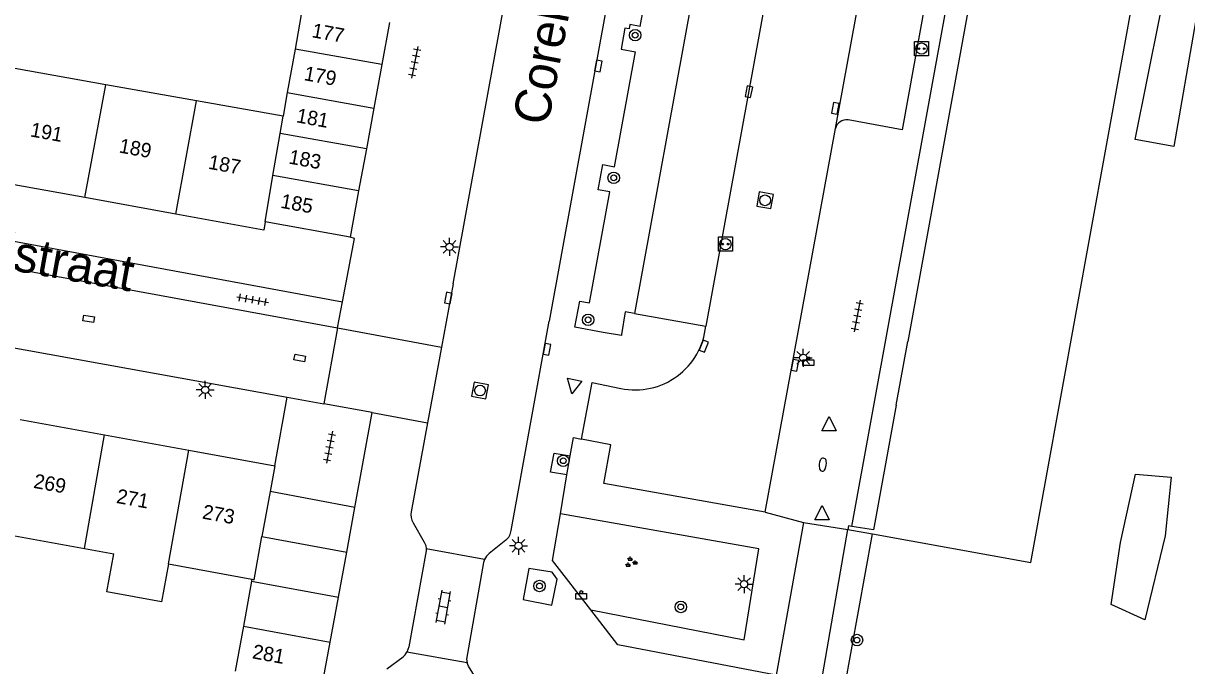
# Model space of a CAD drawing. Extents: x 132999 to 136000, y 398499 to 400501.
# Drawn here: x 133481.1 to 133561.9, y 399902.9 to 399947.5 of the extents above; entities that cross this region are included whole.
import ezdxf

# ---------------------------------------------------------------- set-up
doc = ezdxf.new("R2010")
doc.units = 0
for name, color, linetype in [('gg-anno-huisnummerreeks BGT', 7, 'Continuous'), ('gg-anno-openbare ruimte label', 7, 'Continuous'), ('gg-bbg-bijgebouw', 7, 'Continuous'), ('gg-bbg-gedigitaliseerde bebouwing', 7, 'Continuous'), ('gg-bbg-gedigitaliseerde bijgebouw', 7, 'Continuous'), ('gg-bbg-hoofdgebouw', 7, 'Continuous'), ('gg-bbg-onder overbouw', 7, 'Continuous'), ('gg-bbg-pand overbouw', 7, 'Continuous'), ('gg-bbg-tussenscheiding', 7, 'Continuous'), ('gg-knt-verharding', 7, 'Continuous'), ('gg-knt-verharding nz', 7, 'Continuous'), ('gt-grn-groengrens', 7, 'Continuous'), ('gt-grn-weggrens', 7, 'Continuous'), ('gt-symb-afvalbak', 7, 'Continuous'), ('gt-symb-boom', 7, 'Continuous'), ('gt-symb-brandkraan', 7, 'Continuous'), ('gt-symb-groenvak', 7, 'Continuous'), ('gt-symb-klinker verharding', 7, 'Continuous'), ('gt-symb-kolk', 7, 'Continuous'), ('gt-symb-kolk center center', 7, 'Continuous'), ('gt-symb-laadpunt elektrisch vervoer', 7, 'Continuous'), ('gt-symb-lichtmast', 7, 'Continuous'), ('gt-symb-rioolschacht', 7, 'Continuous'), ('gt-symb-tegel verharding', 7, 'Continuous'), ('gt-symb-waterafsluiter', 7, 'Continuous')]:
    doc.layers.add(name, color=color, linetype=linetype)

# ---------------------------------------------------------------- blocks, each defined once
blk = doc.blocks.new('gt0-KOLK')
at = {"layer": 'gt-symb-kolk'}
blk.add_lwpolyline([(0, 0), (0.375, 0), (0.375, 0.4), (-0.375, 0.4), (-0.375, 0), (0, 0)], dxfattribs=at)
blk = doc.blocks.new('gt0-LMAST')
at = {"layer": 'gt-symb-lichtmast'}
for p, q in [((-0.182, 0.173), (-0.447, 0.438)), ((-0.005, 0.246), (-0.005, 0.621)), ((0.172, 0.173), (0.437, 0.438)), ((-0.255, -0.004), (-0.63, -0.004)), ((-0.182, -0.181), (-0.447, -0.446)), ((-0.005, -0.254), (-0.005, -0.629)), ((0.437, -0.446), (0.172, -0.181)), ((0.245, -0.004), (0.62, -0.004))]:
    blk.add_line(p, q, dxfattribs=at)
blk.add_circle((-0.005, -0.004), 0.25, dxfattribs=at)
blk = doc.blocks.new('gt0-TEG1')
at = {"layer": 'gt-symb-tegel verharding'}
for p, q in [((-1.125, 0), (1.125, 0)), ((-0.9, -0.25), (-0.9, 0.25)), ((-0.45, -0.25), (-0.45, 0.25)), ((0, -0.25), (0, 0.25)), ((0.45, -0.25), (0.45, 0.25)), ((0.9, -0.25), (0.9, 0.25))]:
    blk.add_line(p, q, dxfattribs=at)
blk = doc.blocks.new('gt0-KOLKCC')
at = {"layer": 'gt-symb-kolk center center'}
blk.add_lwpolyline([(-0.375, 0.2), (0.375, 0.2), (0.375, -0.2), (-0.375, -0.2)], close=True, dxfattribs=at)
blk = doc.blocks.new('gt0-BOOM')
at = {"layer": 'gt-symb-boom'}
for radius in [0.4, 0.2]:
    blk.add_circle((0, 0), radius, dxfattribs=at)
blk = doc.blocks.new('gt0-LEV')
at = {"layer": 'gt-symb-laadpunt elektrisch vervoer'}
blk.add_lwpolyline([(-0.486, 0.501), (0.486, 0.501), (0.486, -0.499), (-0.486, -0.499)], close=True, dxfattribs=at)
for centre, radius in [((0, 0), 0.393), ((-0.186, 0), 0.0566), ((0.186, 0), 0.0566)]:
    blk.add_circle(centre, radius, dxfattribs=at)
blk = doc.blocks.new('gt0-RS')
at = {"layer": 'gt-symb-rioolschacht'}
blk.add_lwpolyline([(-0.5, -0.5), (0.5, -0.5), (0.5, 0.5), (-0.5, 0.5)], close=True, dxfattribs=at)
blk.add_circle((0, 0), 0.375, dxfattribs=at)
blk = doc.blocks.new('gt0-ABAK')
at = {"layer": 'gt-symb-afvalbak'}
blk.add_lwpolyline([(0.375, -0.5), (-0.375, -0.5), (-0.375, -0.1), (0.375, -0.1)], close=True, dxfattribs=at)
blk.add_circle((0, 0), 0.1, dxfattribs=at)
blk = doc.blocks.new('gt0-WAFSL')
at = {"layer": 'gt-symb-waterafsluiter'}
for p, q in [((-0.5, -0.333), (0, 0.667)), ((0, 0.667), (0.5, -0.333)), ((0.5, -0.333), (-0.5, -0.333))]:
    blk.add_line(p, q, dxfattribs=at)
blk = doc.blocks.new('gt0-BR')
at = {"layer": 'gt-symb-brandkraan'}
for centre, radius, start, end in [((-0.244, 0), 0.206, 107.56694, 252.43307), ((0.599, -2.664), 3, 106.89205, 107.56694), ((0, -0.691), 0.938, 73.10799, 106.89205), ((-0.599, -2.664), 3, 72.43309, 73.10799), ((0.244, 0), 0.206, 287.56695, 72.43309), ((0.599, 2.664), 3, 252.43307, 253.10797), ((0, 0.691), 0.938, 253.10797, 286.89206), ((-0.599, 2.664), 3, 286.89206, 287.56695)]:
    blk.add_arc(centre, radius, start, end, dxfattribs=at)
blk = doc.blocks.new('gt0-KL1')
at = {"layer": 'gt-symb-klinker verharding'}
for p, q in [((-1.15, 0.3), (1.15, 0.3)), ((-1, -0.3), (-1, 0.3)), ((-0.5, 0.3), (-0.5, 0.45)), ((0, -0.3), (0, 0.3)), ((0.5, 0.3), (0.5, 0.45)), ((1, -0.3), (1, 0.3)), ((-1.15, -0.3), (1.15, -0.3)), ((-0.5, -0.45), (-0.5, -0.3)), ((0.5, -0.45), (0.5, -0.3))]:
    blk.add_line(p, q, dxfattribs=at)
blk = doc.blocks.new('gt0-GRVAK')
at = {"layer": 'gt-symb-groenvak'}
for p, q in [((-0.11, 0.189), (-0.228, 0.24)), ((-0.182, 0.153), (0.088, 0.153)), ((-0.091, 0.211), (-0.156, 0.322)), ((-0.047, 0.214), (-0.047, 0.393)), ((-0.004, 0.211), (0.061, 0.322)), ((0.015, 0.189), (0.133, 0.24)), ((0.262, -0.052), (0.197, 0.059)), ((0.305, -0.049), (0.305, 0.13)), ((0.349, -0.052), (0.414, 0.059)), ((-0.245, -0.228), (-0.363, -0.177)), ((-0.318, -0.264), (-0.047, -0.264)), ((-0.226, -0.206), (-0.291, -0.095)), ((-0.183, -0.203), (-0.183, -0.024)), ((-0.139, -0.206), (-0.074, -0.095)), ((-0.12, -0.228), (-0.002, -0.177)), ((0.243, -0.074), (0.125, -0.023)), ((0.17, -0.11), (0.441, -0.11)), ((0.368, -0.074), (0.486, -0.023))]:
    blk.add_line(p, q, dxfattribs=at)

msp = doc.modelspace()

# ---------------------------------------------------------------- linework, layer by layer
at = {"layer": 'gg-bbg-bijgebouw'}
for p, q in [((133506.519, 399947.52), (133505.984, 399944.596)), ((133505.984, 399944.596), (133505.428, 399941.559)), ((133505.428, 399941.559), (133504.914, 399938.748)), ((133504.914, 399938.748), (133504.378, 399935.824)), ((133504.378, 399935.824), (133503.79, 399932.61)), ((133503.79, 399932.61), (133497.88, 399933.67)), ((133504.12, 399913.85), (133498.23, 399914.95)), ((133503.547, 399910.732), (133504.12, 399913.85)), ((133502.975, 399907.614), (133503.547, 399910.732)), ((133502.402, 399904.496), (133502.975, 399907.614)), ((133501.83, 399901.379), (133502.402, 399904.496))]:
    msp.add_line(p, q, dxfattribs=at)
at = {"layer": 'gg-bbg-gedigitaliseerde bebouwing'}
for p, q in [((133486.821, 399943.192), (133480.517, 399944.313)), ((133493.125, 399942.072), (133486.821, 399943.192)), ((133499.135, 399941.003), (133493.125, 399942.072)), ((133479.486, 399912.057), (133485.34, 399910.991)), ((133485.34, 399910.991), (133487.382, 399910.619)), ((133491.19, 399909.934), (133496.975, 399908.855))]:
    msp.add_line(p, q, dxfattribs=at)
msp.add_lwpolyline([(133491.19, 399909.934), (133490.703, 399907.303), (133486.906, 399907.99), (133487.382, 399910.619)], dxfattribs=at)
at = {"layer": 'gg-bbg-gedigitaliseerde bijgebouw'}
for p, q in [((133500.484, 399948.59), (133499.963, 399945.664)), ((133499.963, 399945.664), (133499.428, 399942.654)), ((133499.428, 399942.654), (133499.135, 399941.003)), ((133496.951, 399908.725), (133496.384, 399905.607)), ((133496.975, 399908.855), (133496.951, 399908.725)), ((133496.384, 399905.607), (133495.816, 399902.487))]:
    msp.add_line(p, q, dxfattribs=at)
at = {"layer": 'gg-bbg-hoofdgebouw'}
for p, q in [((133485.379, 399935.355), (133479.079, 399936.5)), ((133491.679, 399934.211), (133485.379, 399935.355)), ((133480.886, 399919.946), (133486.74, 399918.88)), ((133486.74, 399918.88), (133492.594, 399917.814)), ((133492.594, 399917.814), (133498.55, 399916.73)), ((133498.55, 399916.73), (133498.23, 399914.95)), ((133538.33, 399912.32), (133540.037, 399912.01))]:
    msp.add_line(p, q, dxfattribs=at)
for points in [[(133540.037, 399912.01), (133551.02, 399910.02), (133564.57, 399984.64), (133553.683, 399986.622)], [(133497.88, 399933.67), (133497.79, 399933.1), (133491.679, 399934.211)], [(133538.617, 399912.53), (133538.37, 399912.57), (133538.33, 399912.32)]]:
    msp.add_lwpolyline(points, dxfattribs=at)
at = {"layer": 'gg-bbg-onder overbouw'}
msp.add_line((133541.683, 399920.948), (133542.484, 399925.357), dxfattribs=at)
for points in [[(133552.086, 399986.654), (133553.57, 399986.38), (133542.484, 399925.357)], [(133541.683, 399920.948), (133540.11, 399912.29), (133538.617, 399912.53)]]:
    msp.add_lwpolyline(points, dxfattribs=at)
at = {"layer": 'gg-bbg-pand overbouw'}
msp.add_line((133538.617, 399912.53), (133552.086, 399986.654), dxfattribs=at)
at = {"layer": 'gg-bbg-tussenscheiding'}
for p, q in [((133505.984, 399944.596), (133499.963, 399945.664)), ((133485.379, 399935.355), (133486.821, 399943.192)), ((133499.428, 399942.654), (133505.428, 399941.559)), ((133491.679, 399934.211), (133493.125, 399942.072)), ((133498.931, 399939.809), (133499.135, 399941.003)), ((133498.429, 399936.879), (133498.931, 399939.809)), ((133504.914, 399938.748), (133498.931, 399939.809)), ((133497.88, 399933.67), (133498.429, 399936.879)), ((133504.378, 399935.824), (133498.429, 399936.879)), ((133485.34, 399910.991), (133486.74, 399918.88)), ((133491.19, 399909.934), (133492.594, 399917.814)), ((133498.23, 399914.95), (133497.666, 399911.817)), ((133497.666, 399911.817), (133503.547, 399910.732)), ((133496.951, 399908.725), (133502.975, 399907.614)), ((133496.384, 399905.607), (133502.402, 399904.496))]:
    msp.add_line(p, q, dxfattribs=at)
msp.add_lwpolyline([(133496.975, 399908.855), (133497.129, 399908.827), (133497.666, 399911.817)], dxfattribs=at)
at = {"layer": 'gg-knt-verharding'}
for p, q in [((133528.281, 399985.424), (133517.602, 399926.787)), ((133532.772, 399978.128), (133523.529, 399927.303)), ((133523.92, 399947.237), (133525.382, 399955.219)), ((133510.946, 399929.361), (133514.788, 399950.449)), ((133522.136, 399937.501), (133523.596, 399945.471)), ((133532.6, 399913.52), (133537.473, 399940.149)), ((133520.406, 399928.053), (133521.816, 399935.753)), ((133452.432, 399929.972), (133499.41, 399921.495)), ((133510.946, 399929.361), (133510.137, 399924.982)), ((133523.529, 399927.303), (133528.469, 399926.427)), ((133514.964, 399912.243), (133517.602, 399926.787)), ((133510.137, 399924.982), (133509.165, 399919.722)), ((133499.41, 399921.495), (133501.969, 399921.033)), ((133505.31, 399920.43), (133501.969, 399921.033)), ((133504.12, 399913.85), (133505.31, 399920.43)), ((133509.165, 399919.722), (133508.023, 399913.543)), ((133518.838, 399916.099), (133519.062, 399917.419)), ((133518.378, 399913.394), (133518.838, 399916.099)), ((133517.83, 399910.167), (133518.378, 399913.394)), ((133532.6, 399913.52), (133535.26, 399912.79)), ((133536.48, 399901.63), (133538.33, 399912.32)), ((133513.119, 399910.241), (133509.07, 399910.969)), ((133520.484, 399906.737), (133517.83, 399910.167)), ((133522.362, 399904.309), (133520.484, 399906.737)), ((133511.899, 399903.064), (133507.722, 399903.791))]:
    msp.add_line(p, q, dxfattribs=at)
for points in [[(133550.6, 399987.03), (133542.09, 399940.05), (133538.344, 399940.748)], [(133523.92, 399947.237), (133523.203, 399947.368), (133523.149, 399947.073), (133522.854, 399947.127), (133522.6, 399945.653), (133523.596, 399945.471)], [(133521.816, 399935.753), (133520.994, 399935.904), (133521.333, 399937.648), (133522.136, 399937.501)], [(133503.25, 399928.13), (133504.08, 399932.51), (133503.79, 399932.61)], [(133522.63, 399925.85), (133522.62, 399925.783), (133521.342, 399925.978), (133519.38, 399926.364), (133519.736, 399928.176), (133520.406, 399928.053)], [(133523.529, 399927.303), (133522.87, 399927.42), (133522.63, 399925.85)], [(133519.853, 399918.587), (133520.58, 399922.52), (133522.58, 399922.11)], [(133519.062, 399917.419), (133519.28, 399918.7), (133519.853, 399918.587)], [(133532.6, 399913.52), (133521.4, 399915.5), (133521.87, 399918.19), (133519.853, 399918.587)], [(133518.838, 399916.099), (133517.696, 399916.293), (133517.955, 399917.607), (133519.062, 399917.419)], [(133508.168, 399912.779), (133508.934, 399911.436), (133509.03, 399911.211), (133509.07, 399910.969)], [(133535.26, 399912.79), (133533.36, 399902.19), (133522.362, 399904.309)], [(133514.594, 399911.577), (133513.428, 399910.646), (133513.249, 399910.462), (133513.119, 399910.241)], [(133509.07, 399910.969), (133509.065, 399910.823), (133507.85, 399904.164), (133507.802, 399903.972), (133507.722, 399903.791)], [(133513.119, 399910.241), (133513.049, 399910.014), (133511.866, 399903.323), (133511.899, 399903.064)], [(133515.801, 399907.455), (133517.789, 399907.054), (133518.162, 399908.862), (133517.82, 399909.34), (133516.192, 399909.599), (133515.801, 399907.455)], [(133506.328, 399902.63), (133507.473, 399903.477), (133507.611, 399903.623), (133507.722, 399903.791)], [(133512.784, 399901.554), (133512, 399902.828), (133511.899, 399903.064)]]:
    msp.add_lwpolyline(points, dxfattribs=at)
for centre, radius, start, end in [((133538.218, 399939.998), 0.76, 80.47568, 168.55812), ((133523.584, 399926.916), 4.91, 258.20418, 354.28325), ((133509.079, 399913.348), 1.074, 169.52045, 211.97232), ((133513.974, 399912.357), 0.997, 308.47727, 353.41353)]:
    msp.add_arc(centre, radius, start, end, dxfattribs=at)
at = {"layer": 'gg-knt-verharding nz'}
for p, q in [((133537.473, 399940.149), (133546.197, 399987.825)), ((133537.892, 399978.042), (133528.469, 399926.427)), ((133459.569, 399936.186), (133503.25, 399928.13)), ((133453.411, 399935.398), (133502.916, 399926.309)), ((133502.916, 399926.309), (133503.25, 399928.13))]:
    msp.add_line(p, q, dxfattribs=at)
at = {"layer": 'gt-grn-groengrens'}
msp.add_line((133538.091, 399901.274), (133540.037, 399912.01), dxfattribs=at)
for points in [[(133560.958, 399938.906), (133558.271, 399939.394), (133561.703, 399956.454), (133563.968, 399956.231), (133560.958, 399938.906)], [(133558.946, 399906.033), (133556.6, 399907.099), (133557.253, 399911.413), (133558.288, 399916.155), (133560.776, 399915.935), (133560.363, 399911.875), (133558.946, 399906.033)], [(133520.484, 399906.737), (133531.134, 399904.664), (133532.147, 399910.96), (133518.378, 399913.394)]]:
    msp.add_lwpolyline(points, dxfattribs=at)
at = {"layer": 'gt-grn-weggrens'}
for p, q in [((133502.916, 399926.309), (133501.969, 399921.033)), ((133502.916, 399926.309), (133510.137, 399924.982)), ((133498.55, 399916.73), (133499.41, 399921.495)), ((133505.31, 399920.43), (133509.165, 399919.722)), ((133535.26, 399912.79), (133538.33, 399912.32))]:
    msp.add_line(p, q, dxfattribs=at)

# ---------------------------------------------------------------- block references
at = {"layer": 'gt-symb-afvalbak'}
for p in [(133535.587, 399924.2), (133519.827, 399907.968)]:
    msp.add_blockref('gt0-ABAK', p, dxfattribs=at)
at = {"layer": 'gt-symb-boom'}
for p in [(133523.573, 399946.632), (133522.08, 399936.725), (133520.304, 399926.87), (133518.579, 399917.085), (133516.933, 399908.392), (133526.735, 399906.936), (133538.967, 399904.637)]:
    msp.add_blockref('gt0-BOOM', p, dxfattribs=at)
at = {"layer": 'gt-symb-brandkraan', "rotation": -95.82863587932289}
msp.add_blockref('gt0-BR', (133536.59, 399916.816), dxfattribs=at)
at = {"layer": 'gt-symb-groenvak'}
msp.add_blockref('gt0-GRVAK', (133523.269, 399910.035), dxfattribs=at)
at = {"layer": 'gt-symb-klinker verharding', "rotation": 79.85920685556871}
msp.add_blockref('gt0-KL1', (133510.257, 399906.927), dxfattribs=at)
at = {"layer": 'gt-symb-kolk'}
for p, rotation in [((133520.827, 399944.527), -100.43302473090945), ((133531.272, 399942.746), -101.95064726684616), ((133537.663, 399941.515), 79.74640197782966), ((133510.81, 399928.339), 79.51061018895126), ((133517.25, 399924.855), -100.25359802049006), ((133528.14, 399925.115), -111.76950168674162), ((133534.472, 399923.75), -100.3663226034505)]:
    msp.add_blockref('gt0-KOLK', p, dxfattribs=dict(at, rotation=rotation))
at = {"layer": 'gt-symb-kolk center center'}
for p, rotation in [((133485.643, 399926.94), 169.80279442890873), ((133500.295, 399924.228), 169.63367739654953)]:
    msp.add_blockref('gt0-KOLKCC', p, dxfattribs=dict(at, rotation=rotation))
at = {"layer": 'gt-symb-laadpunt elektrisch vervoer'}
for p in [(133543.446, 399945.698), (133529.834, 399932.124)]:
    msp.add_blockref('gt0-LEV', p, dxfattribs=at)
at = {"layer": 'gt-symb-lichtmast'}
for p in [(133510.691, 399931.937), (133535.242, 399924.241), (133493.738, 399922.004), (133515.48, 399911.188), (133531.133, 399908.52)]:
    msp.add_blockref('gt0-LMAST', p, dxfattribs=at)
at = {"layer": 'gt-symb-rioolschacht'}
for p, rotation in [((133532.587, 399935.165), -99.9050792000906), ((133512.802, 399921.961), 79.51061018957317)]:
    msp.add_blockref('gt0-RS', p, dxfattribs=dict(at, rotation=rotation))
at = {"layer": 'gt-symb-tegel verharding'}
for p, rotation in [((133508.262, 399944.752), -101.36613785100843), ((133497.022, 399928.263), -10.140793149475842), ((133538.981, 399927.139), -100.65836150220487), ((133502.355, 399918.027), -100.89418298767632)]:
    msp.add_blockref('gt0-TEG1', p, dxfattribs=dict(at, rotation=rotation))
at = {"layer": 'gt-symb-waterafsluiter', "rotation": 169.10581701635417}
msp.add_blockref('gt0-WAFSL', (133519.312, 399922.388), dxfattribs=at)
at = {"layer": 'gt-symb-waterafsluiter'}
for p in [(133537.03, 399919.494), (133536.54, 399913.324)]:
    msp.add_blockref('gt0-WAFSL', p, dxfattribs=at)

# ---------------------------------------------------------------- texts
at = {"layer": 'gg-anno-huisnummerreeks BGT'}
for s, rotation, p in [('177', 349.6, (133501.081, 399946.496)), ('179', 349.6, (133500.535, 399943.516)), ('181', 349.6, (133500, 399940.591)), ('191', 349.7, (133481.541, 399939.609)), ('189', 349.7, (133487.699, 399938.491)), ('183', 349.6, (133499.476, 399937.725)), ('187', 349.7, (133493.898, 399937.364)), ('185', 349.6, (133498.913, 399934.655)), ('269', 349.7, (133481.767, 399915.211)), ('271', 349.7, (133487.516, 399914.164)), ('273', 349.7, (133493.477, 399913.079)), ('281', 349.6, (133496.946, 399903.377))]:
    msp.add_text(s, height=1, rotation=rotation, dxfattribs=at).set_placement(p)
at = {"layer": 'gg-anno-openbare ruimte label'}
for rotation, p in [(79.2, (133517.507, 399940.275)), (349.8, (133470.98, 399931.99))]:
    msp.add_text('Corellistraat', height=2.5, rotation=rotation, dxfattribs=at).set_placement(p)

doc.saveas('drawing.dxf')
